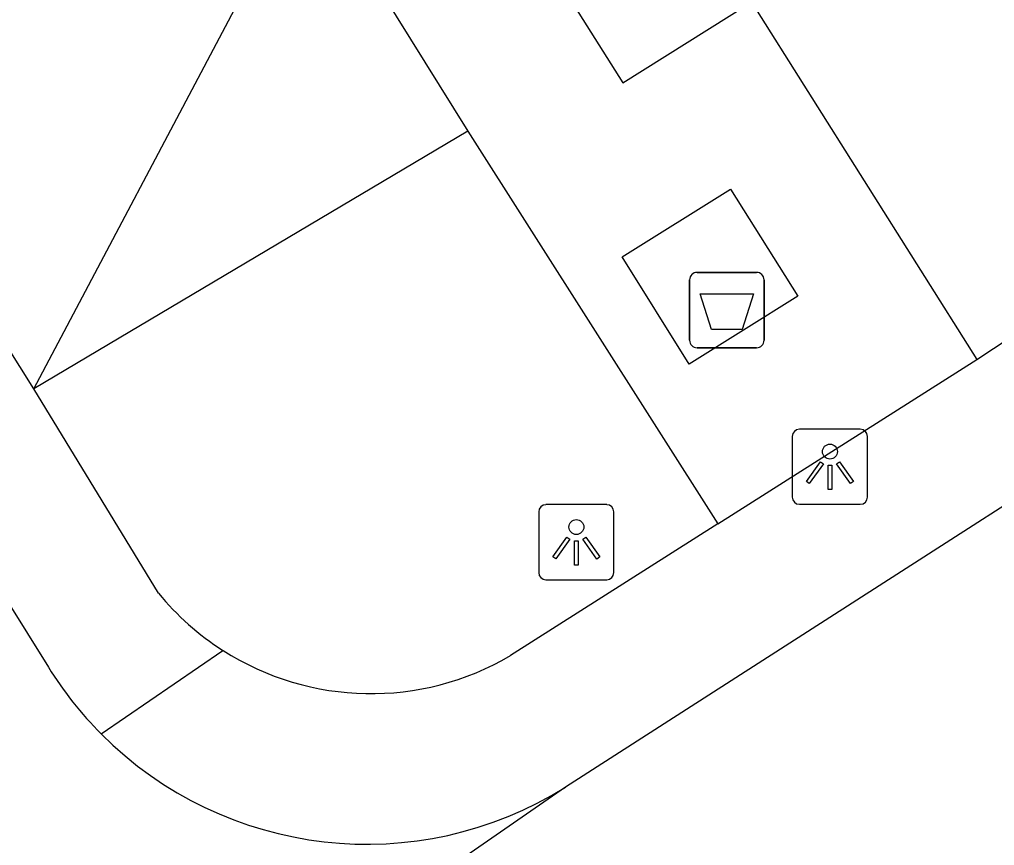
# Model space of a CAD drawing. Extents: x 159280 to 160375, y 384531 to 385872.
# Drawn here: x 159834.9 to 159847.84, y 385482.6 to 385493.56 of the extents above; entities that cross this region are included whole.
import ezdxf

# ---------------------------------------------------------------- set-up
doc = ezdxf.new("R2010")
doc.units = 0
for name, color, linetype in [('IMGEO_Afval_apart_plaats', 7, 'Continuous'), ('IMGEO_Groenvoorziening', 7, 'Continuous'), ('IMGEO_Lichtpunt', 7, 'Continuous'), ('IMGEO_Parkeervlak_open', 7, 'Continuous'), ('IMGEO_Rijbaan_lokaal_open', 7, 'Continuous'), ('IMGEO_Voetpad_gesloten', 7, 'Continuous'), ('IMGEO_Voetpad_open', 7, 'Continuous')]:
    doc.layers.add(name, color=color, linetype=linetype)

msp = doc.modelspace()

# ---------------------------------------------------------------- linework, layer by layer
at = {"layer": 'IMGEO_Afval_apart_plaats'}
for p, q in [((159843.894, 385490.202), (159844.684, 385490.202)), ((159844.684, 385490.202), (159843.894, 385490.202)), ((159843.794, 385489.302), (159843.794, 385490.102)), ((159843.794, 385490.102), (159843.794, 385489.302)), ((159844.784, 385490.102), (159844.784, 385489.302)), ((159844.784, 385489.302), (159844.784, 385490.102)), ((159844.684, 385489.202), (159843.894, 385489.202)), ((159843.894, 385489.202), (159844.684, 385489.202))]:
    msp.add_line(p, q, dxfattribs=at)
msp.add_lwpolyline([(159843.937, 385489.916), (159844.641, 385489.916), (159844.492, 385489.446), (159844.086, 385489.446), (159843.937, 385489.916)], dxfattribs=at)
for centre, start, end in [((159843.894, 385490.102), 90, 180), ((159843.894, 385490.102), 90, 180), ((159844.684, 385490.102), 0, 90), ((159844.684, 385490.102), 360, 90), ((159843.894, 385489.302), 180, 270), ((159843.894, 385489.302), 180, 270), ((159844.684, 385489.302), 270, 0), ((159844.684, 385489.302), 270, 0)]:
    msp.add_arc(centre, 0.1, start, end, dxfattribs=at)
at = {"layer": 'IMGEO_Groenvoorziening'}
msp.add_lwpolyline([(159840.851, 385492.078), (159835.092, 385488.659)], dxfattribs=at)
at = {"layer": 'IMGEO_Lichtpunt'}
for p, q in [((159846.06, 385488.121), (159845.252, 385488.121)), ((159846.06, 385488.121), (159845.252, 385488.121)), ((159845.158, 385488.026), (159845.158, 385487.219)), ((159845.158, 385488.026), (159845.158, 385487.219)), ((159846.154, 385487.219), (159846.154, 385488.026)), ((159846.154, 385487.219), (159846.154, 385488.026)), ((159842.695, 385487.12), (159841.887, 385487.12)), ((159842.695, 385487.12), (159841.887, 385487.12)), ((159845.252, 385487.125), (159846.06, 385487.125)), ((159845.252, 385487.125), (159846.06, 385487.125)), ((159841.793, 385487.025), (159841.793, 385486.218)), ((159841.793, 385487.025), (159841.793, 385486.218)), ((159842.789, 385486.218), (159842.789, 385487.025)), ((159842.789, 385486.218), (159842.789, 385487.025)), ((159841.887, 385486.124), (159842.695, 385486.124)), ((159841.887, 385486.124), (159842.695, 385486.124))]:
    msp.add_line(p, q, dxfattribs=at)
for points in [[(159845.532, 385487.69), (159845.571, 385487.662), (159845.383, 385487.4), (159845.345, 385487.427), (159845.532, 385487.69)], [(159845.634, 385487.642), (159845.681, 385487.642), (159845.681, 385487.32), (159845.634, 385487.32), (159845.634, 385487.642)], [(159845.744, 385487.662), (159845.782, 385487.689), (159845.969, 385487.427), (159845.93, 385487.399), (159845.744, 385487.662)], [(159842.167, 385486.689), (159842.206, 385486.661), (159842.018, 385486.399), (159841.98, 385486.426), (159842.167, 385486.689)], [(159842.379, 385486.661), (159842.417, 385486.688), (159842.604, 385486.426), (159842.565, 385486.398), (159842.379, 385486.661)], [(159842.269, 385486.641), (159842.316, 385486.641), (159842.316, 385486.319), (159842.269, 385486.319), (159842.269, 385486.641)]]:
    msp.add_lwpolyline(points, dxfattribs=at)
for centre in [(159845.657, 385487.824), (159842.292, 385486.823)]:
    msp.add_circle(centre, 0.0994, dxfattribs=at)
for centre, start, end in [((159845.252, 385488.026), 90, 180), ((159845.252, 385488.026), 90, 180), ((159846.06, 385488.026), 0, 90), ((159846.06, 385488.026), 0, 90), ((159845.252, 385487.219), 180, 270), ((159845.252, 385487.219), 180, 270), ((159846.06, 385487.219), 270, 0), ((159846.06, 385487.219), 270, 360), ((159841.887, 385487.025), 90, 180), ((159841.887, 385487.025), 90, 180), ((159842.695, 385487.025), 0, 90), ((159842.695, 385487.025), 0, 90), ((159841.887, 385486.218), 180, 270), ((159841.887, 385486.218), 180, 270), ((159842.695, 385486.218), 270, 0), ((159842.695, 385486.218), 270, 360)]:
    msp.add_arc(centre, 0.0946, start, end, dxfattribs=at)
at = {"layer": 'IMGEO_Parkeervlak_open'}
msp.add_lwpolyline([(159835.092, 385488.659), (159837.84, 385493.854), (159835.785, 385494.959), (159836.412, 385496.145), (159834.147, 385497.346), (159834.844, 385498.654), (159832.592, 385499.861), (159833.289, 385501.171), (159830.395, 385502.728), (159828.464, 385499.234)], dxfattribs=at)
at = {"layer": 'IMGEO_Rijbaan_lokaal_open'}
for points in [[(159777.319, 385577.896), (159835.286, 385484.963)], [(159836.253, 385503.261), (159842.91, 385492.718), (159844.614, 385493.79), (159847.606, 385489.047)], [(159857.713, 385493.354), (159853.324, 385490.544), (159842.15, 385483.372)], [(159847.606, 385489.047), (159850.403, 385490.891)], [(159842.15, 385483.372), (159833.706, 385477.528)]]:
    msp.add_lwpolyline(points, dxfattribs=at)
for centre, radius, start, end in [((159839.561, 385487.625), 5.036, 211.9098, 224.7754), ((159839.51, 385487.587), 4.973, 224.8732, 302.0588)]:
    msp.add_arc(centre, radius, start, end, dxfattribs=at)
at = {"layer": 'IMGEO_Voetpad_gesloten'}
msp.add_lwpolyline([(159845.229, 385489.887), (159843.791, 385488.985), (159842.901, 385490.41), (159844.337, 385491.305), (159845.229, 385489.887)], dxfattribs=at)
at = {"layer": 'IMGEO_Voetpad_open'}
for points in [[(159809.878, 385529.013), (159806.473, 385534.483), (159812.202, 385538.048), (159840.851, 385492.078)], [(159835.092, 385488.659), (159828.464, 385499.234)], [(159840.851, 385492.078), (159844.168, 385486.864)], [(159844.168, 385486.864), (159847.606, 385489.047)], [(159836.749, 385485.944), (159835.092, 385488.659)], [(159844.168, 385486.864), (159841.416, 385485.116)], [(159835.986, 385484.078), (159837.603, 385485.186)]]:
    msp.add_lwpolyline(points, dxfattribs=at)
for centre, radius, start, end in [((159839.547, 385488.236), 3.617, 219.3265, 237.4897), ((159839.567, 385488.257), 3.645, 237.4055, 300.491)]:
    msp.add_arc(centre, radius, start, end, dxfattribs=at)

doc.saveas('drawing.dxf')
